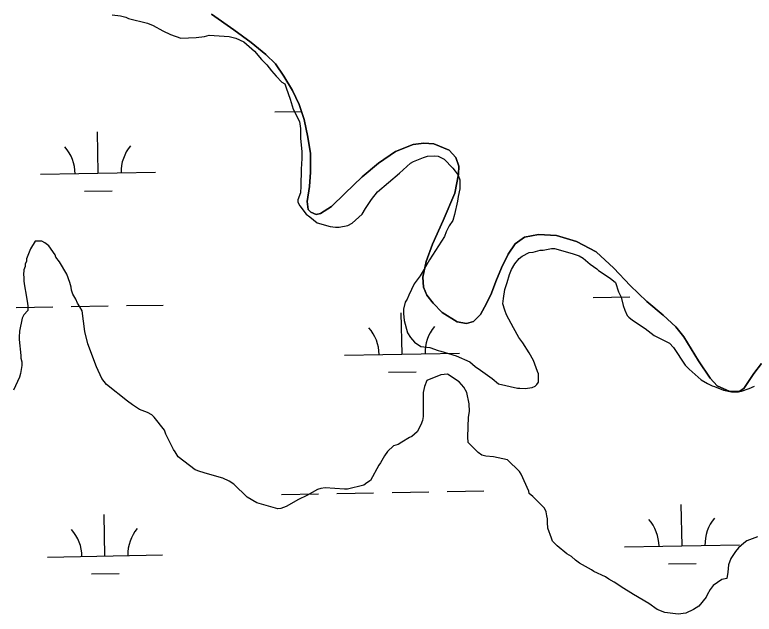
# Model space of a CAD drawing. Extents: x 3903937 to 3942190, y 260677 to 286651.
# Drawn here: x 3911585 to 3912228, y 271228 to 271749 of the extents above; entities that cross this region are included whole.
import ezdxf

# ---------------------------------------------------------------- set-up
doc = ezdxf.new("R2010")
doc.units = 0
for name, color, linetype in [('V-SITE-VEGE', 7, 'Continuous'), ('V-TOPO-SHOR', 7, 'Continuous'), ('V-WETL-SWMP', 7, 'Continuous')]:
    doc.layers.add(name, color=color, linetype=linetype)

msp = doc.modelspace()

# ---------------------------------------------------------------- linework, layer by layer
at = {"layer": 'V-SITE-VEGE'}
for p, q in [((3911669.66, 271749.28), (3911676.82, 271748.23)), ((3911676.82, 271748.23), (3911681.43, 271747.18)), ((3911681.43, 271747.18), (3911683.98, 271746.15)), ((3911683.98, 271746.15), (3911700.34, 271741.99)), ((3911700.34, 271741.99), (3911705.45, 271739.92)), ((3911705.45, 271739.92), (3911713.62, 271735.28)), ((3911713.62, 271735.28), (3911720.26, 271732.18)), ((3911720.26, 271732.18), (3911729.46, 271729.08)), ((3911729.46, 271729.08), (3911742.77, 271729.53)), ((3911742.77, 271729.53), (3911749.94, 271730.53)), ((3911749.94, 271730.53), (3911754.04, 271731.53)), ((3911754.04, 271731.53), (3911771.44, 271730.44)), ((3911771.44, 271730.44), (3911777.06, 271728.88)), ((3911777.06, 271728.88), (3911784.21, 271725.78)), ((3911784.21, 271725.78), (3911793.39, 271717.55)), ((3911793.39, 271717.55), (3911799.5, 271710.36)), ((3911799.5, 271710.36), (3911804.09, 271705.74)), ((3911804.09, 271705.74), (3911808.17, 271700.6)), ((3911808.17, 271700.6), (3911812.24, 271695.98)), ((3911812.24, 271695.98), (3911817.34, 271690.84)), ((3911817.34, 271690.84), (3911819.89, 271689.29)), ((3911819.89, 271689.29), (3911820.9, 271685.7)), ((3911820.9, 271685.7), (3911824.44, 271675.97)), ((3911824.44, 271675.97), (3911826.97, 271667.25)), ((3911826.97, 271667.25), (3911832.55, 271656.48)), ((3911832.55, 271656.48), (3911833.55, 271650.34)), ((3911833.55, 271650.34), (3911833.51, 271641.64)), ((3911833.51, 271641.64), (3911834.49, 271630.37)), ((3911834.49, 271630.37), (3911834.47, 271624.23)), ((3911834.47, 271624.23), (3911833.92, 271615.02)), ((3911931.7, 271621.78), (3911940.42, 271625.33)), ((3911940.42, 271625.33), (3911944, 271626.34)), ((3911944, 271626.34), (3911949.64, 271626.83)), ((3911949.64, 271626.83), (3911953.22, 271626.3)), ((3911953.22, 271626.3), (3911958.33, 271623.72)), ((3911919.38, 271611.6), (3911929.14, 271620.26)), ((3911929.14, 271620.26), (3911931.7, 271621.78)), ((3911958.33, 271623.72), (3911965.97, 271616.01)), ((3911833.92, 271615.02), (3911833.86, 271600.18)), ((3911900.37, 271595.3), (3911919.38, 271611.6)), ((3911965.97, 271616.01), (3911968.01, 271613.45)), ((3911968.01, 271613.45), (3911970.55, 271609.85)), ((3911970.55, 271609.85), (3911972.07, 271605.75)), ((3911972.07, 271605.75), (3911972.04, 271598.07)), ((3911833.86, 271600.18), (3911833.32, 271594.55)), ((3911833.32, 271594.55), (3911831.25, 271588.42)), ((3911895.23, 271588.66), (3911900.37, 271595.3)), ((3911972.04, 271598.07), (3911970.48, 271591.43)), ((3911831.25, 271588.42), (3911831.24, 271586.37)), ((3911831.24, 271586.37), (3911832.76, 271583.29)), ((3911890.08, 271581.01), (3911895.23, 271588.66)), ((3911969.95, 271587.34), (3911967.34, 271575.57)), ((3911970.48, 271591.43), (3911969.95, 271587.34)), ((3911832.76, 271583.29), (3911838.36, 271576.1)), ((3911886.98, 271575.9), (3911890.08, 271581.01)), ((3911838.36, 271576.1), (3911841.42, 271573.53)), ((3911841.42, 271573.53), (3911848.06, 271568.39)), ((3911881.33, 271570.81), (3911886.98, 271575.9)), ((3911967.34, 271575.57), (3911965.78, 271570.46)), ((3911848.06, 271568.39), (3911859.3, 271565.27)), ((3911866.98, 271564.72), (3911874.66, 271566.23)), ((3911874.66, 271566.23), (3911878.25, 271568.26)), ((3911878.25, 271568.26), (3911881.33, 271570.81)), ((3911965.78, 271570.46), (3911962.69, 271565.87)), ((3911859.3, 271565.27), (3911863.91, 271564.74)), ((3911863.91, 271564.74), (3911866.98, 271564.72)), ((3911960.11, 271560.76), (3911958.56, 271556.67)), ((3911962.69, 271565.87), (3911960.11, 271560.76)), ((3911958.56, 271556.67), (3911945.68, 271536.25)), ((3911602.83, 271552.51), (3911598.71, 271545.87)), ((3911608.46, 271552.48), (3911602.83, 271552.51)), ((3911611.01, 271550.94), (3911608.46, 271552.48)), ((3911614.58, 271548.36), (3911611.01, 271550.94)), ((3911620.18, 271540.66), (3911614.58, 271548.36)), ((3911598.71, 271545.87), (3911595.09, 271537.18)), ((3911620.69, 271538.61), (3911620.18, 271540.66)), ((3912026.05, 271539.5), (3912032.2, 271542.55)), ((3912032.2, 271542.55), (3912035.79, 271543.05)), ((3912035.79, 271543.05), (3912041.94, 271544.56)), ((3912041.94, 271544.56), (3912044.5, 271544.55)), ((3912044.5, 271544.55), (3912051.67, 271546.05)), ((3912051.67, 271546.05), (3912054.23, 271546.04)), ((3912054.23, 271546.04), (3912069.56, 271541.88)), ((3912069.56, 271541.88), (3912075.7, 271539.81)), ((3911595.08, 271535.14), (3911594.04, 271532.58)), ((3911595.09, 271537.18), (3911595.08, 271535.14)), ((3911623.74, 271534.51), (3911620.69, 271538.61)), ((3911630.35, 271523.73), (3911623.74, 271534.51)), ((3911945.68, 271536.25), (3911941.04, 271528.08)), ((3912019.88, 271532.87), (3912023.48, 271537.47)), ((3912023.48, 271537.47), (3912026.05, 271539.5)), ((3912075.7, 271539.81), (3912079.27, 271537.75)), ((3912079.27, 271537.75), (3912085.39, 271532.61)), ((3911593, 271527.47), (3911592.47, 271523.38)), ((3911594.04, 271530.53), (3911593, 271527.47)), ((3911594.04, 271532.58), (3911594.04, 271530.53)), ((3911941.04, 271528.08), (3911937.44, 271522.47)), ((3912015.24, 271523.68), (3912016.79, 271527.77)), ((3912016.79, 271527.77), (3912019.88, 271532.87)), ((3912085.39, 271532.61), (3912091.01, 271528.49)), ((3912091.01, 271528.49), (3912092.53, 271526.95)), ((3911592.47, 271523.38), (3911592.98, 271521.33)), ((3911592.98, 271521.33), (3911592.96, 271517.74)), ((3911632.88, 271516.55), (3911630.35, 271523.73)), ((3911937.44, 271522.47), (3911932.29, 271515.32)), ((3912013.16, 271516.53), (3912015.24, 271523.68)), ((3912092.53, 271526.95), (3912102.74, 271520.25)), ((3911592.96, 271517.74), (3911593.46, 271513.65)), ((3911633.89, 271512.46), (3911632.88, 271516.55)), ((3911932.29, 271515.32), (3911927.64, 271505.62)), ((3912011.09, 271510.39), (3912013.16, 271516.53)), ((3912102.74, 271520.25), (3912107.33, 271516.65)), ((3912107.33, 271516.65), (3912109.86, 271508.45)), ((3911593.46, 271513.65), (3911594.96, 271505.45)), ((3911634.39, 271509.9), (3911633.89, 271512.46)), ((3911635.39, 271506.31), (3911634.39, 271509.9)), ((3912010.03, 271502.72), (3912011.09, 271510.39)), ((3912109.86, 271508.45), (3912112.4, 271503.83)), ((3911594.96, 271505.45), (3911595.95, 271498.28)), ((3911637.94, 271502.2), (3911635.39, 271506.31)), ((3911639.46, 271498.61), (3911637.94, 271502.2)), ((3911926.09, 271502.04), (3911924.54, 271499.49)), ((3911927.64, 271505.62), (3911926.09, 271502.04)), ((3912009.5, 271498.11), (3912010.03, 271502.72)), ((3912112.4, 271503.83), (3912113.91, 271496.66)), ((3911595.95, 271498.28), (3911596.46, 271496.23)), ((3911596.46, 271496.23), (3911596.44, 271492.14)), ((3911641.49, 271495.53), (3911639.46, 271498.61)), ((3911643.52, 271491.94), (3911641.49, 271495.53)), ((3911924.54, 271499.49), (3911922.98, 271493.35)), ((3912011.01, 271492.48), (3912009.5, 271498.11)), ((3912113.91, 271496.66), (3912115.43, 271492.56)), ((3911596.44, 271492.14), (3911592.84, 271488.57)), ((3911646.01, 271474.02), (3911643.52, 271491.94)), ((3911922.98, 271493.35), (3911922.97, 271489.77)), ((3911922.97, 271489.77), (3911923.45, 271483.63)), ((3912012.53, 271488.38), (3912011.01, 271492.48)), ((3912115.43, 271492.56), (3912117.45, 271487.95)), ((3911591.29, 271485.5), (3911589.2, 271474.25)), ((3911592.84, 271488.57), (3911591.29, 271485.5)), ((3911923.45, 271483.63), (3911926.48, 271472.86)), ((3912018.63, 271477.09), (3912012.53, 271488.38)), ((3912117.45, 271487.95), (3912118.98, 271486.4)), ((3912118.98, 271486.4), (3912122.04, 271483.83)), ((3912122.04, 271483.83), (3912133.27, 271476.62)), ((3912023.2, 271468.89), (3912018.63, 271477.09)), ((3912133.27, 271476.62), (3912140.93, 271470.45)), ((3911589.2, 271474.25), (3911588.67, 271469.14)), ((3911648.53, 271463.26), (3911646.01, 271474.02)), ((3911926.48, 271472.86), (3911929.02, 271468.76)), ((3912140.93, 271470.45), (3912154.21, 271463.74)), ((3911588.67, 271469.14), (3911588.66, 271467.09)), ((3911588.66, 271467.09), (3911590.14, 271453.27)), ((3911656.12, 271443.27), (3911648.53, 271463.26)), ((3911929.02, 271468.76), (3911932.59, 271464.65)), ((3911932.59, 271464.65), (3911938.21, 271461.04)), ((3912026.77, 271464.26), (3912023.2, 271468.89)), ((3912032.36, 271455.54), (3912026.77, 271464.26)), ((3912154.21, 271463.74), (3912157.77, 271460.14)), ((3911938.21, 271461.04), (3911945.88, 271459.99)), ((3911945.88, 271459.99), (3911953.04, 271457.4)), ((3911953.04, 271457.4), (3911955.59, 271456.88)), ((3911955.59, 271456.88), (3911968.88, 271452.73)), ((3912157.77, 271460.14), (3912167.95, 271444.74)), ((3911590.14, 271453.27), (3911590.12, 271450.71)), ((3911590.12, 271450.71), (3911591.14, 271447.63)), ((3911968.88, 271452.73), (3911980.63, 271447.56)), ((3912035.91, 271448.87), (3912032.36, 271455.54)), ((3911591.12, 271444.56), (3911590.07, 271437.4)), ((3911591.14, 271447.63), (3911591.12, 271444.56)), ((3911980.63, 271447.56), (3911985.22, 271443.45)), ((3912039.46, 271439.13), (3912035.91, 271448.87)), ((3912167.95, 271444.74), (3912171.51, 271441.15)), ((3911590.07, 271437.4), (3911589.04, 271434.33)), ((3911660.69, 271433.01), (3911656.12, 271443.27)), ((3911985.22, 271443.45), (3911989.81, 271440.36)), ((3911989.81, 271440.36), (3912000.02, 271433.15)), ((3912040.47, 271437.08), (3912039.46, 271439.13)), ((3912171.51, 271441.15), (3912181.71, 271431.89)), ((3911589.04, 271434.33), (3911583.87, 271423.09)), ((3911664.76, 271427.88), (3911660.69, 271433.01)), ((3911943.2, 271431.34), (3911941.13, 271426.23)), ((3911955.51, 271436.41), (3911943.2, 271431.34)), ((3911961.14, 271436.9), (3911955.51, 271436.41)), ((3911971.35, 271430.2), (3911961.14, 271436.9)), ((3912000.02, 271433.15), (3912005.63, 271428.52)), ((3912040.44, 271429.91), (3912040.47, 271437.08)), ((3912181.71, 271431.89), (3912187.33, 271428.8)), ((3911683.12, 271413.47), (3911664.76, 271427.88)), ((3911941.13, 271426.23), (3911940.09, 271421.11)), ((3911975.42, 271425.58), (3911971.35, 271430.2)), ((3911977.96, 271420.96), (3911975.42, 271425.58)), ((3912005.63, 271428.52), (3912022, 271424.87)), ((3912022, 271424.87), (3912024.04, 271424.86)), ((3912024.04, 271424.86), (3912028.65, 271424.33)), ((3912028.65, 271424.33), (3912034.79, 271425.33)), ((3912034.79, 271425.33), (3912037.35, 271426.35)), ((3912037.35, 271426.35), (3912038.9, 271427.88)), ((3912038.9, 271427.88), (3912040.44, 271429.91)), ((3912187.33, 271428.8), (3912191.42, 271426.73)), ((3912191.42, 271426.73), (3912193.46, 271426.22)), ((3912193.46, 271426.22), (3912201.12, 271423.11)), ((3912216.99, 271422.02), (3912223.65, 271424.55)), ((3912223.65, 271424.55), (3912228.27, 271426.58)), ((3911940.09, 271421.11), (3911940, 271400.13)), ((3911979.97, 271411.22), (3911977.96, 271420.96)), ((3912201.12, 271423.11), (3912208.28, 271421.55)), ((3912208.28, 271421.55), (3912214.43, 271421.52)), ((3912214.43, 271421.52), (3912216.99, 271422.02)), ((3911687.21, 271410.38), (3911683.12, 271413.47)), ((3911693.33, 271406.26), (3911687.21, 271410.38)), ((3911700.49, 271403.68), (3911693.33, 271406.26)), ((3911980.46, 271404.57), (3911979.97, 271411.22)), ((3911704.06, 271401.61), (3911700.49, 271403.68)), ((3911706.1, 271399.56), (3911704.06, 271401.61)), ((3911715.26, 271388.26), (3911706.1, 271399.56)), ((3911940, 271400.13), (3911939.48, 271396.55)), ((3911978.83, 271382.57), (3911979.41, 271399.46)), ((3911979.41, 271399.46), (3911980.46, 271404.57)), ((3911937.93, 271392.97), (3911934.83, 271386.85)), ((3911939.48, 271396.55), (3911937.93, 271392.97)), ((3911716.27, 271384.67), (3911715.26, 271388.26)), ((3911934.83, 271386.85), (3911930.21, 271382.77)), ((3911722.87, 271371.34), (3911716.27, 271384.67)), ((3911928.16, 271381.76), (3911921.48, 271377.69)), ((3911930.21, 271382.77), (3911928.16, 271381.76)), ((3911979.32, 271377.45), (3911978.83, 271382.57)), ((3911914.31, 271374.65), (3911909.17, 271369.55)), ((3911918.41, 271375.65), (3911914.31, 271374.65)), ((3911921.48, 271377.69), (3911918.41, 271375.65)), ((3911987.98, 271368.71), (3911979.32, 271377.45)), ((3911724.4, 271369.29), (3911722.87, 271371.34)), ((3911726.94, 271365.18), (3911724.4, 271369.29)), ((3911909.17, 271369.55), (3911906.59, 271365.98)), ((3911991.05, 271366.65), (3911987.98, 271368.71)), ((3911994.63, 271365.61), (3911991.05, 271366.65)), ((3911741.74, 271353.86), (3911726.94, 271365.18)), ((3911906.59, 271365.98), (3911902.99, 271359.85)), ((3912001.28, 271365.08), (3911994.63, 271365.61)), ((3912013.55, 271362.47), (3912001.28, 271365.08)), ((3912023.74, 271352.19), (3912013.55, 271362.47)), ((3911745.83, 271352.31), (3911741.74, 271353.86)), ((3911901.44, 271357.81), (3911894.22, 271344.53)), ((3911902.99, 271359.85), (3911901.44, 271357.81)), ((3911752.47, 271350.23), (3911745.83, 271352.31)), ((3911765.77, 271346.6), (3911752.47, 271350.23)), ((3912025.27, 271350.13), (3912023.74, 271352.19)), ((3912031.86, 271335.27), (3912025.27, 271350.13)), ((3911771.38, 271344.01), (3911765.77, 271346.6)), ((3911775.47, 271341.44), (3911771.38, 271344.01)), ((3911787.19, 271330.13), (3911775.47, 271341.44)), ((3911891.14, 271342.5), (3911888.57, 271340.46)), ((3911894.22, 271344.53), (3911891.14, 271342.5)), ((3911848.12, 271336.53), (3911838.89, 271331.45)), ((3911851.2, 271337.54), (3911848.12, 271336.53)), ((3911854.78, 271338.04), (3911851.2, 271337.54)), ((3911871.67, 271336.95), (3911854.78, 271338.04)), ((3911874.23, 271336.94), (3911871.67, 271336.95)), ((3911888.57, 271340.46), (3911874.23, 271336.94)), ((3912032.37, 271333.22), (3912031.86, 271335.27)), ((3911795.36, 271324.98), (3911787.19, 271330.13)), ((3911838.89, 271331.45), (3911831.71, 271327.9)), ((3912035.43, 271330.64), (3912032.37, 271333.22)), ((3912045.62, 271320.36), (3912035.43, 271330.64)), ((3911813.77, 271319.78), (3911795.36, 271324.98)), ((3911820.94, 271321.8), (3911816.33, 271320.28)), ((3911831.71, 271327.9), (3911820.94, 271321.8)), ((3911816.33, 271320.28), (3911813.77, 271319.78)), ((3912047.15, 271317.29), (3912045.62, 271320.36)), ((3912047.64, 271313.7), (3912047.15, 271317.29)), ((3912048.14, 271311.14), (3912047.64, 271313.7)), ((3912048.13, 271308.07), (3912048.14, 271311.14)), ((3912048.62, 271302.95), (3912048.13, 271308.07)), ((3912051.65, 271294.23), (3912048.62, 271302.95)), ((3912052.67, 271291.67), (3912051.65, 271294.23)), ((3912056.75, 271287.56), (3912052.67, 271291.67)), ((3912219, 271289.97), (3912214.38, 271285.89)), ((3912221.57, 271292), (3912219, 271289.97)), ((3912230.8, 271295.55), (3912221.57, 271292)), ((3912064.91, 271280.87), (3912056.75, 271287.56)), ((3912214.38, 271285.89), (3912211.81, 271282.83)), ((3912068.99, 271278.3), (3912064.91, 271280.87)), ((3912072.56, 271275.21), (3912068.99, 271278.3)), ((3912207.69, 271276.7), (3912205.62, 271271.08)), ((3912211.81, 271282.83), (3912207.69, 271276.7)), ((3912076.13, 271272.64), (3912072.56, 271275.21)), ((3912086.35, 271266.97), (3912076.13, 271272.64)), ((3912205.62, 271271.08), (3912205.08, 271264.94)), ((3912088.39, 271265.42), (3912086.35, 271266.97)), ((3912098.6, 271260.78), (3912088.39, 271265.42)), ((3912205.08, 271264.94), (3912204.03, 271259.32)), ((3912101.67, 271258.72), (3912098.6, 271260.78)), ((3912106.26, 271256.14), (3912101.67, 271258.72)), ((3912199.94, 271258.31), (3912192.24, 271253.22)), ((3912204.03, 271259.32), (3912199.94, 271258.31)), ((3912110.35, 271253.56), (3912106.26, 271256.14)), ((3912112.39, 271252.02), (3912110.35, 271253.56)), ((3912123.11, 271245.32), (3912112.39, 271252.02)), ((3912192.24, 271253.22), (3912189.67, 271249.65)), ((3912136.38, 271237.59), (3912123.11, 271245.32)), ((3912187.08, 271245.06), (3912186.05, 271243.01)), ((3912189.67, 271249.65), (3912187.08, 271245.06)), ((3912186.05, 271243.01), (3912179.88, 271235.36)), ((3912143.53, 271232.44), (3912136.38, 271237.59)), ((3912150.17, 271229.85), (3912143.53, 271232.44)), ((3912175.26, 271232.31), (3912168.6, 271229.27)), ((3912179.88, 271235.36), (3912175.26, 271232.31)), ((3912157.33, 271228.8), (3912150.17, 271229.85)), ((3912161.94, 271228.27), (3912157.33, 271228.8)), ((3912168.6, 271229.27), (3912161.94, 271228.27))]:
    msp.add_line(p, q, dxfattribs=at)
at = {"layer": 'V-TOPO-SHOR'}
msp.add_lwpolyline([(3912234.15, 271446.07), (3912227.48, 271437.58), (3912218.91, 271424.34), (3912214.94, 271421.88), (3912206.62, 271421.72), (3912195.75, 271426.91), (3912189.63, 271433.38), (3912179.4, 271448.37), (3912166.71, 271469.42), (3912159.91, 271478.06), (3912148.66, 271488.11), (3912134.45, 271500.05), (3912120.05, 271513.88), (3912105.95, 271528.99), (3912090.56, 271543.21), (3912073.37, 271552.2), (3912056.06, 271557.32), (3912040.51, 271558.37), (3912028.22, 271556.05), (3912019.98, 271550.14), (3912014.1, 271541.25), (3912008.3, 271529.29), (3912003.3, 271517.33), (3911999.6, 271507.34), (3911995.3, 271498.35), (3911989.92, 271488.67), (3911983.95, 271482.75), (3911977.8, 271480.89), (3911969.79, 271482.31), (3911956.65, 271490.49), (3911948.66, 271498.54), (3911943.34, 271505.59), (3911940.3, 271512.44), (3911939.84, 271521.26), (3911942.57, 271534.81), (3911948.08, 271550.04), (3911957.38, 271570.4), (3911967.67, 271594.33), (3911970.91, 271610.85), (3911971.04, 271617.68), (3911968.4, 271625.22), (3911962.77, 271631.68), (3911949.43, 271636.98), (3911940.81, 271637.71), (3911931.3, 271636.46), (3911915.93, 271630.59), (3911901.33, 271620.45), (3911887.12, 271608.52), (3911872.01, 271594.03), (3911860.37, 271582.59), (3911850.94, 271576.49), (3911847.17, 271575.71), (3911842.53, 271577.61), (3911839.96, 271580), (3911839.3, 271587.03), (3911841.13, 271599.9), (3911842.18, 271612.57), (3911842.14, 271628.81), (3911839.73, 271642.98), (3911836.62, 271658.25), (3911832.32, 271671.24), (3911826.42, 271683.54), (3911818.85, 271696.05), (3911811.56, 271706.58), (3911803.28, 271714.83), (3911790.55, 271725.08), (3911775.44, 271736.34), (3911756.09, 271749.69)], dxfattribs=at)
at = {"layer": 'V-WETL-SWMP'}
for p, q in [((3911756.09, 271749.69), (3911775.44, 271736.34)), ((3911775.44, 271736.34), (3911790.55, 271725.08)), ((3911790.55, 271725.08), (3911803.28, 271714.83)), ((3911803.28, 271714.83), (3911811.56, 271706.58)), ((3911811.56, 271706.58), (3911818.85, 271696.05)), ((3911818.85, 271696.05), (3911826.42, 271683.54)), ((3911826.42, 271683.54), (3911832.31, 271671.24)), ((3911832.31, 271671.24), (3911836.62, 271658.25)), ((3911811.16, 271664.94), (3911834.27, 271665.35)), ((3911836.62, 271658.25), (3911839.73, 271642.98)), ((3911657.48, 271611.49), (3911656.85, 271647.48)), ((3911839.73, 271642.98), (3911842.14, 271628.81)), ((3911931.3, 271636.46), (3911940.81, 271637.71)), ((3911940.81, 271637.71), (3911949.43, 271636.98)), ((3911949.43, 271636.98), (3911962.78, 271631.68)), ((3911901.33, 271620.45), (3911915.93, 271630.59)), ((3911915.93, 271630.59), (3911931.3, 271636.46)), ((3911962.78, 271631.68), (3911968.39, 271625.22)), ((3911842.14, 271628.81), (3911842.18, 271612.57)), ((3911968.39, 271625.22), (3911971.04, 271617.68)), ((3911887.12, 271608.52), (3911901.33, 271620.45)), ((3911971.04, 271617.68), (3911970.91, 271610.85)), ((3911607.49, 271610.61), (3911707.47, 271612.36)), ((3911842.18, 271612.57), (3911841.13, 271599.9)), ((3911872.01, 271594.03), (3911887.12, 271608.52)), ((3911970.91, 271610.85), (3911967.67, 271594.33)), ((3911841.13, 271599.9), (3911839.3, 271587.03)), ((3911645.75, 271595.85), (3911669.75, 271596.27)), ((3911860.37, 271582.59), (3911872.01, 271594.03)), ((3911967.67, 271594.33), (3911957.37, 271570.4)), ((3911839.3, 271587.03), (3911839.96, 271580)), ((3911839.96, 271580), (3911842.53, 271577.61)), ((3911850.94, 271576.49), (3911860.37, 271582.59)), ((3911842.53, 271577.61), (3911847.17, 271575.71)), ((3911847.17, 271575.71), (3911850.94, 271576.49)), ((3911957.37, 271570.4), (3911948.08, 271550.04)), ((3912019.98, 271550.14), (3912028.22, 271556.05)), ((3912028.22, 271556.05), (3912040.51, 271558.37)), ((3912040.51, 271558.37), (3912056.06, 271557.32)), ((3912056.06, 271557.32), (3912073.37, 271552.2)), ((3911948.08, 271550.04), (3911942.57, 271534.81)), ((3912014.1, 271541.25), (3912019.98, 271550.14)), ((3912073.37, 271552.2), (3912090.56, 271543.21)), ((3912008.31, 271529.29), (3912014.1, 271541.25)), ((3912090.56, 271543.21), (3912105.95, 271528.99)), ((3911942.57, 271534.81), (3911939.84, 271521.26)), ((3912003.3, 271517.33), (3912008.31, 271529.29)), ((3912105.95, 271528.99), (3912120.05, 271513.88)), ((3911939.84, 271521.26), (3911940.3, 271512.44)), ((3911999.6, 271507.34), (3912003.3, 271517.33)), ((3911940.3, 271512.44), (3911943.34, 271505.59)), ((3912120.05, 271513.88), (3912134.45, 271500.05)), ((3911943.34, 271505.59), (3911948.66, 271498.54)), ((3911995.3, 271498.35), (3911999.6, 271507.34)), ((3912087.95, 271503.61), (3912119.94, 271504.18)), ((3911586.12, 271494.78), (3911618.11, 271495.34)), ((3911634.11, 271495.62), (3911666.1, 271496.19)), ((3911682.1, 271496.47), (3911714.1, 271497.03)), ((3911948.66, 271498.54), (3911956.65, 271490.49)), ((3911989.92, 271488.67), (3911995.3, 271498.35)), ((3912134.45, 271500.05), (3912148.66, 271488.11)), ((3911921.73, 271454.25), (3911921.09, 271490.24)), ((3911956.65, 271490.49), (3911969.79, 271482.31)), ((3911977.8, 271480.89), (3911983.95, 271482.75)), ((3911983.95, 271482.75), (3911989.92, 271488.67)), ((3912148.66, 271488.11), (3912159.91, 271478.06)), ((3911969.79, 271482.31), (3911977.8, 271480.89)), ((3912159.91, 271478.06), (3912166.71, 271469.42)), ((3912166.71, 271469.42), (3912179.4, 271448.37)), ((3911871.73, 271453.37), (3911971.72, 271455.13)), ((3912179.4, 271448.37), (3912189.63, 271433.38)), ((3912227.48, 271437.58), (3912234.15, 271446.07)), ((3911910, 271438.61), (3911934, 271439.03)), ((3912218.91, 271424.34), (3912227.48, 271437.58)), ((3912189.63, 271433.38), (3912195.75, 271426.91)), ((3912195.75, 271426.91), (3912206.62, 271421.72)), ((3912206.62, 271421.72), (3912214.94, 271421.88)), ((3912214.94, 271421.88), (3912218.91, 271424.34)), ((3911913, 271334.01), (3911944.99, 271334.57)), ((3911960.99, 271334.85), (3911992.98, 271335.41)), ((3911817.01, 271332.32), (3911849.01, 271332.88)), ((3911865, 271333.16), (3911897, 271333.72)), ((3912165.17, 271287.69), (3912164.53, 271323.69)), ((3911663.34, 271278.86), (3911662.7, 271314.86)), ((3912115.17, 271286.81), (3912215.16, 271288.57)), ((3911613.34, 271277.98), (3911713.33, 271279.74)), ((3912153.44, 271272.05), (3912177.44, 271272.48)), ((3911651.61, 271263.22), (3911675.61, 271263.64))]:
    msp.add_line(p, q, dxfattribs=at)
for centre, start, end in [((3911602.24, 271610.99), 0.23658, 41.78024), ((3911712.71, 271612.93), 140.23658, 181.78024), ((3911866.48, 271453.75), 0.23658, 41.78024), ((3911976.95, 271455.7), 140.23658, 181.78024), ((3912109.92, 271287.2), 0.23658, 41.78024), ((3912220.39, 271289.14), 140.23658, 181.78024), ((3911718.56, 271280.31), 140.23658, 181.78024), ((3911608.09, 271278.36), 0.23658, 41.78024)]:
    msp.add_arc(centre, 35.25, start, end, dxfattribs=at)

doc.saveas('drawing.dxf')
